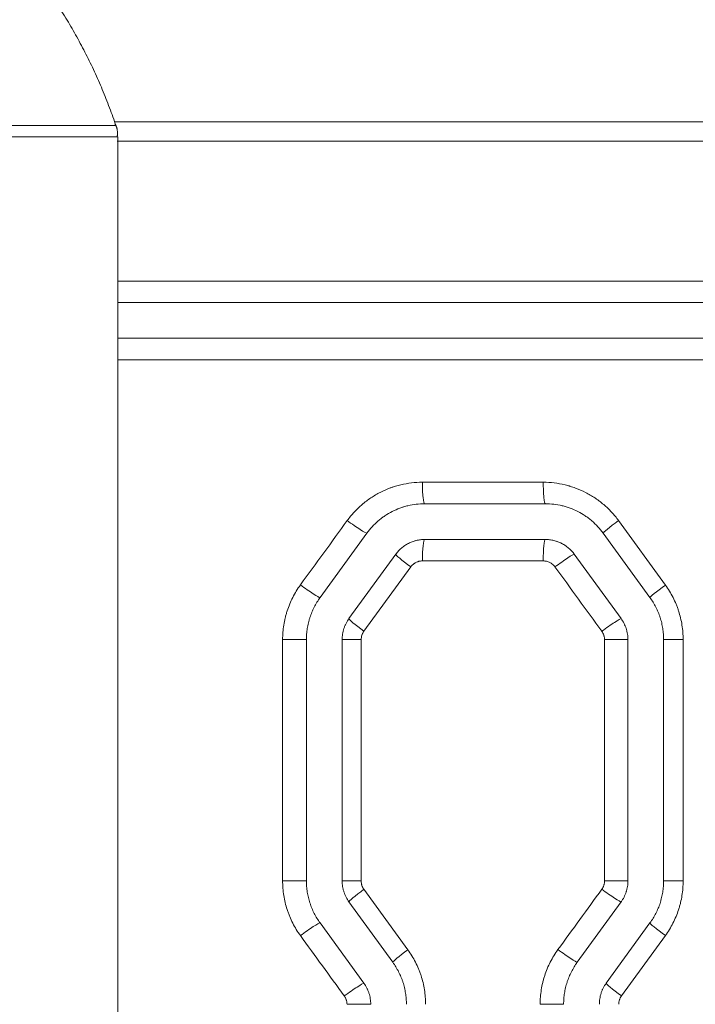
# Model space of a CAD drawing. Header units: millimetres. Extents: x 0 to 594, y 0 to 420.
# Tile 221 of 420: x 259.78 to 264.51, y 317.42 to 324.3. Entities that reach past the tile are written whole.
import ezdxf

# ---------------------------------------------------------------- set-up
doc = ezdxf.new("R2010")
doc.units = ezdxf.units.MM
doc.layers.add('1', color=7, linetype='Continuous', true_color=0xffffff)
doc.styles.add('Arial Unicode MS', font='txt')
doc.dimstyles.get("Standard").update_dxf_attribs({"dimtxt": 0.18, "dimasz": 0.18, "dimexe": 0.18, "dimexo": 0.0625, "dimgap": 0.09, "dimtad": 0, "dimtih": 1, "dimtoh": 1, "dimdec": 4, "dimzin": 0, "dimdsep": 46, "dimtxsty": 'Standard', "dimcen": 0.09, "dimadec": 0, "dimazin": 0, "dimtfac": 1, "dimtdec": 4, "dimtofl": 0, "dimtmove": 0, "dimatfit": 3, "dimfxl": 0, "dimtolj": 1, "dimtzin": 0, "dimarcsym": 0})

# ---------------------------------------------------------------- blocks, each defined once
blk = doc.blocks.new('_U0')
at = {"layer": '1', "color": 18, "lineweight": 13}
for p, q in [((147.6569, 304.1723), (147.6569, 390.192)), ((305.8469, 301.3923), (305.8469, 390.192)), ((147.6569, 388.192), (198.8518, 388.192)), ((305.8469, 388.192), (254.6521, 388.192))]:
    blk.add_line(p, q, dxfattribs=at)
at = {"layer": '1', "color": 18}
for points in [[(147.6569, 388.192), (151.1569, 389.1299), (151.1569, 387.2542)], [(305.8469, 388.192), (302.3469, 387.2542), (302.3469, 389.1299)]]:
    blk.add_solid(points, dxfattribs=at)
at = {"layer": '1', "color": 18, "linetype": 'Continuous', "lineweight": 13, "char_height": 3.5, "attachment_point": 7, "line_spacing_factor": 1.047437, "style": 'Arial Unicode MS'}
for s, insert in [('\\fArial Unicode MS|b0|i0;\\W1.0000;3.16', (200.5373, 385.5562)), ('\\fArial Unicode MS|b0|i0;\\W1.0000;LIFT POINT SPAN', (213.2036, 385.5562))]:
    blk.add_mtext(s, dxfattribs=dict(at, insert=insert))
blk = doc.blocks.new('_U8')
at = {"layer": '1', "color": 18, "lineweight": 13}
for p, q in [((305.8469, 341.6323), (287.0636, 341.6323)), ((289.0636, 341.6323), (289.0636, 254.0957)), ((305.8469, 301.3923), (287.0636, 301.3923)), ((289.0636, 254.0957), (284.0636, 254.0957))]:
    blk.add_line(p, q, dxfattribs=at)
at = {"layer": '1', "color": 18}
for points in [[(289.0636, 341.6323), (290.0014, 338.1323), (288.1258, 338.1323)], [(289.0636, 301.3923), (288.1258, 304.8923), (290.0014, 304.8923)]]:
    blk.add_solid(points, dxfattribs=at)
at = {"layer": '1', "color": 18, "linetype": 'Continuous', "lineweight": 13, "char_height": 3.5, "attachment_point": 7, "line_spacing_factor": 1.047437, "style": 'Arial Unicode MS'}
for s, insert in [('\\fArial Unicode MS|b0|i0;\\W1.0000;0.8', (259.842, 251.4599)), ('\\fArial Unicode MS|b0|i0;\\W1.0000;CTRS', (269.7891, 251.4599)), ('\\fArial Unicode MS|b0|i0;\\W1.0000;AFT LIFT POINTS', (259.842, 244.3979))]:
    blk.add_mtext(s, dxfattribs=dict(at, insert=insert))

msp = doc.modelspace()

# ---------------------------------------------------------------- linework, layer by layer
at = {"layer": '1', "color": 155, "linetype": 'Continuous', "lineweight": 13}
for p, q in [((260.4577, 323.5628), (260.4576, 323.5628)), ((260.4707, 304.5772), (260.4707, 323.4831)), ((260.4709, 322.4733), (273.8408, 322.4733)), ((273.8415, 322.3233), (260.4708, 322.3233)), ((260.4708, 322.0733), (273.8415, 322.0733)), ((273.8408, 321.9233), (260.4709, 321.9233)), ((262.6028, 321.0664), (263.4492, 321.0664)), ((262.6189, 320.9164), (263.4641, 320.9164)), ((263.9758, 320.7985), (264.3036, 320.3479)), ((261.887, 320.2597), (262.2144, 320.7103)), ((263.4641, 320.6664), (262.6189, 320.6664)), ((264.196, 320.2597), (263.8686, 320.7103)), ((262.0893, 320.1128), (262.4166, 320.5634)), ((263.4492, 320.5164), (262.6028, 320.5164)), ((263.9938, 320.1128), (263.6664, 320.5634)), ((262.5218, 320.4752), (262.194, 320.0246)), ((261.6251, 319.9658), (261.7915, 319.9658)), ((261.6251, 318.2783), (261.6251, 319.9658)), ((261.7915, 318.2783), (261.7915, 319.9658)), ((262.0415, 318.2783), (262.0415, 319.9658)), ((262.1749, 319.9658), (262.0415, 319.9658)), ((262.1749, 319.9658), (262.1749, 318.2783)), ((263.8779, 319.9658), (264.0415, 319.9658)), ((263.8779, 318.2783), (263.8779, 319.9658)), ((264.0415, 318.2783), (264.0415, 319.9658)), ((264.2915, 318.2783), (264.2915, 319.9658)), ((264.4279, 319.9658), (264.2915, 319.9658)), ((264.4279, 319.9658), (264.4279, 318.2783)), ((261.6251, 318.2783), (261.7915, 318.2783)), ((262.1749, 318.2783), (262.0415, 318.2783)), ((263.8779, 318.2783), (264.0415, 318.2783)), ((264.4279, 318.2783), (264.2915, 318.2783)), ((262.194, 318.2195), (262.5012, 317.7973)), ((262.396, 317.7091), (262.0893, 318.1313)), ((263.687, 317.7091), (263.9938, 318.1313)), ((262.1938, 317.5622), (261.887, 317.9844)), ((263.8893, 317.5622), (264.196, 317.9844)), ((264.3036, 317.8962), (263.9964, 317.474)), ((262.0757, 317.4152), (262.2415, 317.4152)), ((263.4273, 317.4152), (263.5915, 317.4152))]:
    msp.add_line(p, q, dxfattribs=at)
for centre, major_axis, ratio, start_param, end_param in [((262.6189, 321.0664), (0, 0.15), 0.107178, 1.570796, 3.141593), ((263.4641, 321.0664), (0, 0.15), 0.09945, 1.570796, 3.141593), ((262.0941, 320.7988), (-0.1214, 0.0882), 0.066085, 1.480077, 3.05132), ((263.99, 320.7985), (0.1214, 0.0882), 0.055793, 1.647439, 3.141593), ((262.6189, 320.5164), (0, -0.15), 0.107178, 3.141593, 4.712389), ((263.4641, 320.5164), (0, -0.15), 0.09945, 3.141593, 4.712389), ((262.538, 320.4752), (0.1214, -0.0882), 0.063676, 3.141593, 4.62497), ((263.5458, 320.4749), (-0.1214, -0.0882), 0.058198, 3.221086, 4.79233), ((261.7667, 320.3483), (-0.1214, 0.0882), 0.067866, 1.477645, 3.048888), ((264.3174, 320.3479), (0.1214, 0.0882), 0.054019, 1.64501, 3.141593), ((262.2106, 320.0246), (0.1214, -0.0882), 0.065456, 3.141593, 4.622539), ((263.8732, 320.0243), (-0.1214, -0.0882), 0.056423, 3.218657, 4.789901), ((262.2106, 318.2195), (0.1214, 0.0882), 0.065456, 1.660646, 3.141593), ((263.8732, 318.2198), (-0.1214, 0.0882), 0.056423, 1.493284, 3.064528), ((261.7667, 317.8958), (-0.1214, -0.0882), 0.067866, 3.234297, 4.80554), ((264.3174, 317.8962), (0.1214, -0.0882), 0.054019, 3.141593, 4.638175), ((262.5174, 317.7973), (0.1214, 0.0882), 0.063788, 1.658368, 3.141593), ((263.5664, 317.7976), (-0.1214, 0.0882), 0.058086, 1.491008, 3.062252), ((262.0734, 317.4736), (-0.1214, -0.0882), 0.066197, 3.232018, 4.803262), ((264.0106, 317.474), (0.1214, -0.0882), 0.055681, 3.141593, 4.6359)]:
    msp.add_ellipse(centre, major_axis=major_axis, ratio=ratio, start_param=start_param, end_param=end_param, dxfattribs=at)
for points, degree in [([(260.4597, 323.5566), (260.2843, 324.0787), (259.9668, 324.5287)], 2), ([(260.4678, 323.4866), (260.4747, 323.5354), (260.4519, 323.5747)], 2), ([(261.7495, 320.3483), (261.8587, 320.4984), (261.968, 320.6486), (262.0773, 320.7988)], 3), ([(263.8588, 320.0243), (263.7495, 320.1745), (263.6403, 320.3247), (263.531, 320.4749)], 3), ([(263.5517, 317.7976), (263.654, 317.9383), (263.7564, 318.079), (263.8588, 318.2198)], 3), ([(262.0566, 317.4736), (261.9542, 317.6144), (261.8519, 317.7551), (261.7495, 317.8958)], 3)]:
    msp.add_open_spline(points, degree=degree, dxfattribs=at)
for points, knots in [([(259.7152, 323.5628), (259.7638, 323.5628), (259.8562, 323.5628), (259.9806, 323.5627), (260.0541, 323.5628), (260.1056, 323.5628), (260.1222, 323.5628), (260.1462, 323.5628), (260.154, 323.5628), (260.1694, 323.5628), (260.177, 323.5628), (260.214, 323.5628), (260.2684, 323.5628), (260.3356, 323.5627), (260.3707, 323.5628), (260.3935, 323.5628), (260.4005, 323.5628), (260.4101, 323.5628), (260.4131, 323.5628), (260.4189, 323.5628), (260.4217, 323.5628), (260.4346, 323.5628), (260.4505, 323.5628), (260.4573, 323.5628), (260.4577, 323.5628), (260.4577, 323.5628)], [0, 0, 0, 0, 0.098495, 0.19699, 0.295486, 0.295486, 0.344733, 0.344733, 0.369357, 0.369357, 0.393981, 0.393981, 0.492476, 0.590971, 0.689466, 0.689466, 0.738714, 0.738714, 0.763338, 0.763338, 0.787962, 0.787962, 0.886457, 0.984952, 1, 1, 1, 1]), ([(260.4539, 323.5868), (262.409, 323.5868), (264.3721, 323.5868), (268.8367, 323.5868), (271.3404, 323.5869), (273.8415, 323.5869)], [0, 0, 0, 0, 0.440579, 0.440579, 1, 1, 1, 1]), ([(259.7279, 323.4831), (259.7765, 323.4831), (259.869, 323.4831), (259.9934, 323.4831), (260.0669, 323.4831), (260.1185, 323.4831), (260.1434, 323.4831), (260.1669, 323.4831), (260.1823, 323.4831), (260.1899, 323.4831), (260.2269, 323.4831), (260.2813, 323.4831), (260.3485, 323.4831), (260.3837, 323.4831), (260.4065, 323.4831), (260.417, 323.4831), (260.4261, 323.4831), (260.4319, 323.4831), (260.4347, 323.4831), (260.4477, 323.4831), (260.4636, 323.4831), (260.4703, 323.4831), (260.4707, 323.4831), (260.4707, 323.4831)], [0, 0, 0, 0, 0.09851, 0.19702, 0.29553, 0.29553, 0.344785, 0.369413, 0.369413, 0.39404, 0.39404, 0.49255, 0.591061, 0.689571, 0.689571, 0.738826, 0.763453, 0.763453, 0.788081, 0.788081, 0.886591, 0.985101, 1, 1, 1, 1]), ([(273.8413, 323.4515), (272.5894, 323.4515), (271.3376, 323.4515), (268.8357, 323.4515), (267.5856, 323.4515), (265.0885, 323.4515), (263.8415, 323.4515), (261.8863, 323.4515), (261.1765, 323.4515), (260.4677, 323.4515)], [0, 0, 0, 0, 0.280048, 0.280048, 0.560097, 0.560097, 0.840145, 0.840145, 1, 1, 1, 1]), ([(262.0773, 320.7988), (262.0924, 320.8197), (262.1087, 320.8395), (262.1434, 320.877), (262.1619, 320.8946), (262.1838, 320.9134), (262.1863, 320.9154), (262.1913, 320.9195), (262.1938, 320.9216), (262.2013, 320.9276), (262.2064, 320.9315), (262.2217, 320.9431), (262.2321, 320.9505), (262.2639, 320.9716), (262.2858, 320.9844), (262.331, 321.0074), (262.3543, 321.0176), (262.3814, 321.0276), (262.3844, 321.0286), (262.3905, 321.0308), (262.3996, 321.0339), (262.4087, 321.0368), (262.4271, 321.0423), (262.4394, 321.0457), (262.4764, 321.0545), (262.5013, 321.059), (262.5517, 321.0649), (262.5771, 321.0664), (262.6028, 321.0664)], [0, 0, 0, 0, 0.125, 0.125, 0.25, 0.25, 0.265625, 0.265625, 0.28125, 0.28125, 0.3125, 0.3125, 0.375, 0.375, 0.5, 0.5, 0.625, 0.625, 0.640625, 0.640625, 0.65625, 0.6875, 0.6875, 0.75, 0.75, 0.875, 0.875, 1, 1, 1, 1]), ([(263.4492, 321.0664), (263.475, 321.0664), (263.5005, 321.0649), (263.5512, 321.0589), (263.5763, 321.0544), (263.6075, 321.047), (263.6137, 321.0454), (263.623, 321.0428), (263.6261, 321.042), (263.6323, 321.0402), (263.6354, 321.0393), (263.6507, 321.0346), (263.6628, 321.0306), (263.6987, 321.0173), (263.7219, 321.0072), (263.7672, 320.9841), (263.7893, 320.9713), (263.8133, 320.9552), (263.816, 320.9534), (263.8213, 320.9497), (263.824, 320.9479), (263.8318, 320.9423), (263.837, 320.9385), (263.8523, 320.9269), (263.8623, 320.9189), (263.8914, 320.8941), (263.9097, 320.8765), (263.9443, 320.8391), (263.9606, 320.8194), (263.9758, 320.7985)], [0, 0, 0, 0, 0.125, 0.125, 0.25, 0.25, 0.28125, 0.28125, 0.296875, 0.296875, 0.3125, 0.3125, 0.375, 0.375, 0.5, 0.5, 0.625, 0.625, 0.640625, 0.640625, 0.65625, 0.65625, 0.6875, 0.6875, 0.75, 0.75, 0.875, 0.875, 1, 1, 1, 1]), ([(262.2144, 320.7103), (262.2261, 320.7264), (262.2386, 320.7416), (262.2652, 320.7704), (262.2793, 320.784), (262.3018, 320.8031), (262.3094, 320.8093), (262.3193, 320.8167), (262.3213, 320.8182), (262.3253, 320.8211), (262.3313, 320.8255), (262.3374, 320.8297), (262.3578, 320.8433), (262.3916, 320.863), (262.4274, 320.8787), (262.4504, 320.8872), (262.4574, 320.8897), (262.4644, 320.892), (262.4691, 320.8935), (262.4715, 320.8942), (262.4833, 320.8978), (262.4928, 320.9004), (262.5214, 320.9072), (262.5407, 320.9107), (262.5795, 320.9153), (262.5991, 320.9164), (262.6189, 320.9164)], [0, 0, 0, 0, 0.125, 0.125, 0.25, 0.25, 0.3125, 0.3125, 0.328125, 0.328125, 0.34375, 0.375, 0.375, 0.5, 0.625, 0.625, 0.65625, 0.671875, 0.671875, 0.6875, 0.6875, 0.75, 0.75, 0.875, 0.875, 1, 1, 1, 1]), ([(263.8686, 320.7103), (263.857, 320.7264), (263.8445, 320.7416), (263.8178, 320.7704), (263.8037, 320.7839), (263.7814, 320.803), (263.7699, 320.8122), (263.758, 320.821), (263.7499, 320.8267), (263.7458, 320.8295), (263.7253, 320.8433), (263.7084, 320.8532), (263.6735, 320.8709), (263.6557, 320.8787), (263.6281, 320.8889), (263.6188, 320.892), (263.6047, 320.8963), (263.6, 320.8976), (263.5904, 320.9002), (263.5856, 320.9015), (263.5617, 320.9072), (263.5424, 320.9106), (263.5035, 320.9153), (263.4839, 320.9164), (263.4641, 320.9164)], [0, 0, 0, 0, 0.125, 0.125, 0.25, 0.25, 0.3125, 0.34375, 0.34375, 0.375, 0.375, 0.5, 0.5, 0.625, 0.625, 0.6875, 0.6875, 0.71875, 0.71875, 0.75, 0.75, 0.875, 0.875, 1, 1, 1, 1]), ([(262.4166, 320.5634), (262.4225, 320.5714), (262.4287, 320.579), (262.442, 320.5933), (262.449, 320.6001), (262.4602, 320.6096), (262.4659, 320.6142), (262.4719, 320.6186), (262.4759, 320.6215), (262.4779, 320.6229), (262.4882, 320.6298), (262.4966, 320.6347), (262.514, 320.6436), (262.523, 320.6475), (262.5368, 320.6526), (262.5414, 320.6542), (262.5485, 320.6563), (262.5509, 320.657), (262.5556, 320.6583), (262.558, 320.6589), (262.57, 320.6618), (262.5797, 320.6635), (262.5992, 320.6658), (262.609, 320.6664), (262.6189, 320.6664)], [0, 0, 0, 0, 0.125, 0.125, 0.25, 0.25, 0.3125, 0.34375, 0.34375, 0.375, 0.375, 0.5, 0.5, 0.625, 0.625, 0.6875, 0.6875, 0.71875, 0.71875, 0.75, 0.75, 0.875, 0.875, 1, 1, 1, 1]), ([(263.6664, 320.5634), (263.6606, 320.5714), (263.6481, 320.5865), (263.634, 320.6001), (263.6228, 320.6097), (263.619, 320.6128), (263.6131, 320.6172), (263.6111, 320.6187), (263.607, 320.6216), (263.605, 320.623), (263.5948, 320.6298), (263.5779, 320.6397), (263.56, 320.6475), (263.5484, 320.6518), (263.5461, 320.6526), (263.5414, 320.6542), (263.5391, 320.6549), (263.532, 320.6571), (263.5272, 320.6584), (263.5129, 320.6618), (263.5033, 320.6635), (263.4838, 320.6658), (263.474, 320.6664), (263.4641, 320.6664)], [0, 0, 0, 0, 0.125, 0.25, 0.25, 0.3125, 0.3125, 0.34375, 0.34375, 0.375, 0.375, 0.5, 0.625, 0.625, 0.65625, 0.65625, 0.6875, 0.6875, 0.75, 0.75, 0.875, 0.875, 1, 1, 1, 1]), ([(262.6028, 320.5164), (262.5989, 320.5164), (262.591, 320.516), (262.5833, 320.5146), (262.5775, 320.5132), (262.5756, 320.5127), (262.5718, 320.5115), (262.57, 320.5109), (262.5645, 320.5089), (262.5609, 320.5073), (262.5539, 320.5038), (262.5505, 320.5018), (262.5464, 320.499), (262.5456, 320.4985), (262.544, 320.4973), (262.5416, 320.4956), (262.5393, 320.4937), (262.5348, 320.4899), (262.532, 320.4872), (262.5267, 320.4815), (262.5241, 320.4784), (262.5218, 320.4752)], [0, 0, 0, 0, 0.125, 0.25, 0.25, 0.3125, 0.3125, 0.375, 0.375, 0.5, 0.5, 0.625, 0.625, 0.65625, 0.65625, 0.6875, 0.75, 0.75, 0.875, 0.875, 1, 1, 1, 1]), ([(263.531, 320.4749), (263.5287, 320.4782), (263.5236, 320.4843), (263.5178, 320.4898), (263.514, 320.493), (263.5133, 320.4937), (263.5117, 320.4949), (263.5093, 320.4968), (263.5069, 320.4985), (263.502, 320.5018), (263.4951, 320.5057), (263.4879, 320.5089), (263.4803, 320.5116), (263.4765, 320.5128), (263.4689, 320.5146), (263.465, 320.5153), (263.4572, 320.5162), (263.4532, 320.5164), (263.4492, 320.5164)], [0, 0, 0, 0, 0.125, 0.25, 0.25, 0.28125, 0.28125, 0.3125, 0.375, 0.375, 0.5, 0.625, 0.625, 0.75, 0.75, 0.875, 0.875, 1, 1, 1, 1]), ([(261.6251, 319.9658), (261.6251, 319.983), (261.6258, 320.0001), (261.6285, 320.0341), (261.6325, 320.0679), (261.6391, 320.1012), (261.6451, 320.1261), (261.6483, 320.1385), (261.652, 320.1508), (261.6545, 320.159), (261.6558, 320.1631), (261.6624, 320.1835), (261.6683, 320.1995), (261.6813, 320.2309), (261.6956, 320.2617), (261.7121, 320.2912), (261.7299, 320.3202), (261.7394, 320.3344), (261.7495, 320.3483)], [0, 0, 0, 0, 0.125, 0.125, 0.25, 0.375, 0.375, 0.4375, 0.46875, 0.46875, 0.5, 0.5, 0.625, 0.625, 0.75, 0.875, 0.875, 1, 1, 1, 1]), ([(264.3036, 320.3479), (264.3137, 320.334), (264.3232, 320.3198), (264.341, 320.2908), (264.3576, 320.2612), (264.3718, 320.2303), (264.3816, 320.2067), (264.3848, 320.1988), (264.3892, 320.1867), (264.3907, 320.1827), (264.3935, 320.1746), (264.3948, 320.1705), (264.4014, 320.1502), (264.4061, 320.1338), (264.414, 320.1008), (264.4206, 320.0676), (264.4246, 320.0339), (264.4273, 320.0001), (264.4279, 319.983), (264.4279, 319.9658)], [0, 0, 0, 0, 0.125, 0.125, 0.25, 0.375, 0.375, 0.4375, 0.4375, 0.46875, 0.46875, 0.5, 0.5, 0.625, 0.625, 0.75, 0.875, 0.875, 1, 1, 1, 1]), ([(261.7915, 319.9658), (261.7915, 319.979), (261.792, 319.9922), (261.7941, 320.0183), (261.7972, 320.0442), (261.8023, 320.0699), (261.8069, 320.089), (261.8094, 320.0985), (261.8121, 320.108), (261.8141, 320.1143), (261.8151, 320.1175), (261.8202, 320.1331), (261.8247, 320.1454), (261.8347, 320.1696), (261.8456, 320.1932), (261.8584, 320.2159), (261.872, 320.2382), (261.8793, 320.2491), (261.887, 320.2597)], [0, 0, 0, 0, 0.125, 0.125, 0.25, 0.375, 0.375, 0.4375, 0.46875, 0.46875, 0.5, 0.5, 0.625, 0.625, 0.75, 0.875, 0.875, 1, 1, 1, 1]), ([(264.2915, 319.9658), (264.2915, 319.979), (264.291, 319.9922), (264.2889, 320.0182), (264.2859, 320.0441), (264.2808, 320.0697), (264.2747, 320.0951), (264.2712, 320.1077), (264.2661, 320.1233), (264.265, 320.1264), (264.2629, 320.1327), (264.2618, 320.1358), (264.2583, 320.145), (264.2559, 320.1512), (264.2484, 320.1693), (264.2375, 320.1931), (264.2183, 320.2272), (264.2038, 320.2491), (264.196, 320.2597)], [0, 0, 0, 0, 0.125, 0.125, 0.25, 0.375, 0.375, 0.5, 0.5, 0.53125, 0.53125, 0.5625, 0.5625, 0.625, 0.625, 0.75, 0.875, 1, 1, 1, 1]), ([(262.0415, 319.9658), (262.0415, 319.979), (262.0426, 319.992), (262.0466, 320.0178), (262.0497, 320.0304), (262.0547, 320.0461), (262.0558, 320.0492), (262.0581, 320.0554), (262.0593, 320.0584), (262.063, 320.0675), (262.0658, 320.0735), (262.0747, 320.0909), (262.0815, 320.1021), (262.0893, 320.1128)], [0, 0, 0, 0, 0.25, 0.25, 0.5, 0.5, 0.5625, 0.5625, 0.625, 0.625, 0.75, 0.75, 1, 1, 1, 1]), ([(264.0415, 319.9658), (264.0415, 319.979), (264.0405, 319.992), (264.0374, 320.0113), (264.0362, 320.0177), (264.0339, 320.0273), (264.033, 320.0305), (264.0312, 320.0368), (264.0303, 320.04), (264.0252, 320.0556), (264.0202, 320.0677), (264.0084, 320.0909), (264.0015, 320.1021), (263.9938, 320.1128)], [0, 0, 0, 0, 0.25, 0.25, 0.375, 0.375, 0.4375, 0.4375, 0.5, 0.5, 0.75, 0.75, 1, 1, 1, 1]), ([(262.194, 320.0246), (262.1909, 320.0203), (262.1881, 320.0159), (262.1846, 320.0089), (262.1829, 320.0053), (262.1815, 320.0017), (262.1806, 319.9992), (262.1802, 319.9979), (262.1781, 319.9917), (262.1769, 319.9866), (262.1753, 319.9763), (262.1749, 319.9711), (262.1749, 319.9658)], [0, 0, 0, 0, 0.25, 0.25, 0.375, 0.4375, 0.4375, 0.5, 0.5, 0.75, 0.75, 1, 1, 1, 1]), ([(263.8779, 319.9658), (263.8779, 319.9711), (263.8774, 319.9763), (263.8762, 319.984), (263.8757, 319.9866), (263.8748, 319.9904), (263.8744, 319.9917), (263.8737, 319.9942), (263.8733, 319.9954), (263.8713, 320.0016), (263.8693, 320.0064), (263.8658, 320.0133), (263.8639, 320.0167), (263.8618, 320.02), (263.8603, 320.0222), (263.8596, 320.0233), (263.8588, 320.0243)], [0, 0, 0, 0, 0.25, 0.25, 0.375, 0.375, 0.4375, 0.4375, 0.5, 0.5, 0.75, 0.75, 0.875, 0.9375, 0.9375, 1, 1, 1, 1]), ([(261.7495, 317.8958), (261.7394, 317.9097), (261.7299, 317.9239), (261.7121, 317.9529), (261.6955, 317.9826), (261.6812, 318.0135), (261.6714, 318.0371), (261.6683, 318.0451), (261.6638, 318.0572), (261.6624, 318.0612), (261.6596, 318.0693), (261.6582, 318.0734), (261.6516, 318.0937), (261.647, 318.1101), (261.6391, 318.1431), (261.6325, 318.1763), (261.6285, 318.21), (261.6265, 318.2355), (261.6257, 318.2483), (261.6253, 318.2611), (261.6251, 318.2697), (261.6251, 318.274), (261.6251, 318.2783)], [0, 0, 0, 0, 0.125, 0.125, 0.25, 0.375, 0.375, 0.4375, 0.4375, 0.46875, 0.46875, 0.5, 0.5, 0.625, 0.625, 0.75, 0.875, 0.875, 0.9375, 0.96875, 0.96875, 1, 1, 1, 1]), ([(261.887, 317.9844), (261.8793, 317.9951), (261.872, 318.006), (261.8583, 318.0283), (261.8456, 318.051), (261.8346, 318.0748), (261.8271, 318.0929), (261.8235, 318.1021), (261.8202, 318.1114), (261.818, 318.1176), (261.817, 318.1207), (261.8119, 318.1364), (261.8083, 318.149), (261.8022, 318.1745), (261.7972, 318.2), (261.7941, 318.2259), (261.792, 318.252), (261.7915, 318.2651), (261.7915, 318.2783)], [0, 0, 0, 0, 0.125, 0.125, 0.25, 0.375, 0.375, 0.4375, 0.46875, 0.46875, 0.5, 0.5, 0.625, 0.625, 0.75, 0.875, 0.875, 1, 1, 1, 1]), ([(262.0893, 318.1313), (262.0815, 318.142), (262.0747, 318.1532), (262.0629, 318.1763), (262.0579, 318.1884), (262.0528, 318.204), (262.0518, 318.2072), (262.05, 318.2135), (262.0492, 318.2167), (262.0469, 318.2263), (262.0456, 318.2327), (262.0426, 318.252), (262.0415, 318.2651), (262.0415, 318.2783)], [0, 0, 0, 0, 0.25, 0.25, 0.5, 0.5, 0.5625, 0.5625, 0.625, 0.625, 0.75, 0.75, 1, 1, 1, 1]), ([(262.1749, 318.2783), (262.1749, 318.273), (262.1753, 318.2678), (262.1765, 318.26), (262.1773, 318.2562), (262.1783, 318.2524), (262.179, 318.2498), (262.1794, 318.2486), (262.1814, 318.2423), (262.1854, 318.2327), (262.1909, 318.2238), (262.194, 318.2195)], [0, 0, 0, 0, 0.25, 0.25, 0.375, 0.4375, 0.4375, 0.5, 0.5, 0.75, 1, 1, 1, 1]), ([(263.8588, 318.2198), (263.8619, 318.224), (263.8673, 318.2329), (263.8713, 318.2425), (263.8734, 318.2487), (263.8737, 318.25), (263.8745, 318.2525), (263.8748, 318.2537), (263.8757, 318.2576), (263.8762, 318.2601), (263.8774, 318.2678), (263.8779, 318.273), (263.8779, 318.2783)], [0, 0, 0, 0, 0.25, 0.5, 0.5, 0.5625, 0.5625, 0.625, 0.625, 0.75, 0.75, 1, 1, 1, 1]), ([(263.9938, 318.1313), (263.9957, 318.134), (263.9976, 318.1367), (264.0012, 318.1422), (264.003, 318.1449), (264.0081, 318.1533), (264.0113, 318.1589), (264.0202, 318.1763), (264.0252, 318.1884), (264.0297, 318.2024), (264.0302, 318.204), (264.0312, 318.2071), (264.0317, 318.2087), (264.033, 318.2135), (264.0338, 318.2167), (264.0361, 318.2262), (264.0374, 318.2327), (264.0405, 318.252), (264.0415, 318.2651), (264.0415, 318.2783)], [0, 0, 0, 0, 0.0625, 0.0625, 0.125, 0.125, 0.25, 0.25, 0.5, 0.5, 0.53125, 0.53125, 0.5625, 0.5625, 0.625, 0.625, 0.75, 0.75, 1, 1, 1, 1]), ([(264.196, 317.9844), (264.2038, 317.9951), (264.211, 318.0059), (264.2247, 318.0282), (264.2374, 318.0509), (264.2483, 318.0746), (264.2583, 318.0986), (264.2629, 318.1109), (264.268, 318.1266), (264.2689, 318.1297), (264.2709, 318.136), (264.2718, 318.1392), (264.2745, 318.1487), (264.2761, 318.155), (264.2807, 318.1742), (264.2858, 318.1998), (264.2889, 318.2258), (264.291, 318.2519), (264.2915, 318.2651), (264.2915, 318.2783)], [0, 0, 0, 0, 0.125, 0.125, 0.25, 0.375, 0.375, 0.5, 0.5, 0.53125, 0.53125, 0.5625, 0.5625, 0.625, 0.625, 0.75, 0.875, 0.875, 1, 1, 1, 1]), ([(264.4279, 318.2783), (264.4279, 318.2611), (264.4273, 318.244), (264.4246, 318.2101), (264.4206, 318.1763), (264.4139, 318.143), (264.4079, 318.1181), (264.4058, 318.1098), (264.4023, 318.0975), (264.4011, 318.0934), (264.3986, 318.0852), (264.3973, 318.0811), (264.3906, 318.0607), (264.3847, 318.0448), (264.3717, 318.0135), (264.3575, 317.9827), (264.3409, 317.9532), (264.3232, 317.9243), (264.3137, 317.9101), (264.3036, 317.8962)], [0, 0, 0, 0, 0.125, 0.125, 0.25, 0.375, 0.375, 0.4375, 0.4375, 0.46875, 0.46875, 0.5, 0.5, 0.625, 0.625, 0.75, 0.875, 0.875, 1, 1, 1, 1]), ([(262.5012, 317.7973), (262.5112, 317.7834), (262.5207, 317.7692), (262.5385, 317.7402), (262.5551, 317.7106), (262.5694, 317.6798), (262.5792, 317.6562), (262.5823, 317.6482), (262.5867, 317.6362), (262.5882, 317.6321), (262.591, 317.624), (262.5924, 317.62), (262.599, 317.5996), (262.6036, 317.5832), (262.6115, 317.5502), (262.6181, 317.517), (262.6221, 317.4834), (262.6248, 317.4495), (262.6255, 317.4324), (262.6255, 317.4152)], [0, 0, 0, 0, 0.125, 0.125, 0.25, 0.375, 0.375, 0.4375, 0.4375, 0.46875, 0.46875, 0.5, 0.5, 0.625, 0.625, 0.75, 0.875, 0.875, 1, 1, 1, 1]), ([(263.4273, 317.4152), (263.4273, 317.4324), (263.428, 317.4495), (263.4307, 317.4834), (263.4347, 317.5172), (263.4413, 317.5506), (263.4473, 317.5754), (263.4505, 317.5878), (263.4542, 317.6002), (263.4567, 317.6084), (263.458, 317.6125), (263.4646, 317.6328), (263.4705, 317.6488), (263.4835, 317.6802), (263.4977, 317.711), (263.5143, 317.7405), (263.5321, 317.7695), (263.5416, 317.7837), (263.5517, 317.7976)], [0, 0, 0, 0, 0.125, 0.125, 0.25, 0.375, 0.375, 0.4375, 0.46875, 0.46875, 0.5, 0.5, 0.625, 0.625, 0.75, 0.875, 0.875, 1, 1, 1, 1]), ([(262.4915, 317.4152), (262.4915, 317.4284), (262.491, 317.4416), (262.4889, 317.4676), (262.4859, 317.4936), (262.4808, 317.5191), (262.4747, 317.5445), (262.4711, 317.5571), (262.4661, 317.5727), (262.465, 317.5759), (262.4629, 317.5821), (262.4617, 317.5852), (262.4583, 317.5945), (262.4559, 317.6006), (262.4484, 317.6188), (262.4375, 317.6425), (262.4183, 317.6766), (262.4038, 317.6985), (262.396, 317.7091)], [0, 0, 0, 0, 0.125, 0.125, 0.25, 0.375, 0.375, 0.5, 0.5, 0.53125, 0.53125, 0.5625, 0.5625, 0.625, 0.625, 0.75, 0.875, 1, 1, 1, 1]), ([(263.5915, 317.4152), (263.5915, 317.4284), (263.592, 317.4415), (263.5941, 317.4676), (263.5972, 317.4934), (263.6022, 317.519), (263.6083, 317.5444), (263.6119, 317.5571), (263.617, 317.5727), (263.618, 317.5759), (263.6202, 317.5821), (263.6235, 317.5914), (263.6271, 317.6006), (263.6346, 317.6187), (263.6456, 317.6424), (263.6583, 317.6652), (263.672, 317.6875), (263.6793, 317.6984), (263.687, 317.7091)], [0, 0, 0, 0, 0.125, 0.125, 0.25, 0.375, 0.375, 0.5, 0.5, 0.53125, 0.53125, 0.5625, 0.625, 0.625, 0.75, 0.875, 0.875, 1, 1, 1, 1]), ([(262.2415, 317.4152), (262.2415, 317.4284), (262.2405, 317.4415), (262.2364, 317.4673), (262.2333, 317.48), (262.2283, 317.4956), (262.2272, 317.4988), (262.2249, 317.5049), (262.2237, 317.508), (262.2199, 317.5171), (262.2172, 317.523), (262.2083, 317.5404), (262.2015, 317.5516), (262.1938, 317.5622)], [0, 0, 0, 0, 0.25, 0.25, 0.5, 0.5, 0.5625, 0.5625, 0.625, 0.625, 0.75, 0.75, 1, 1, 1, 1]), ([(263.8415, 317.4152), (263.8415, 317.4284), (263.8426, 317.4414), (263.8466, 317.4672), (263.8497, 317.4798), (263.8547, 317.4955), (263.8558, 317.4986), (263.8581, 317.5048), (263.8593, 317.5078), (263.863, 317.5169), (263.8658, 317.5229), (263.8747, 317.5403), (263.8815, 317.5515), (263.8893, 317.5622)], [0, 0, 0, 0, 0.25, 0.25, 0.5, 0.5, 0.5625, 0.5625, 0.625, 0.625, 0.75, 0.75, 1, 1, 1, 1]), ([(262.0757, 317.4152), (262.0757, 317.4205), (262.0752, 317.4257), (262.074, 317.4334), (262.0735, 317.436), (262.0726, 317.4398), (262.0722, 317.4411), (262.0715, 317.4436), (262.0711, 317.4448), (262.0691, 317.451), (262.0671, 317.4558), (262.0636, 317.4627), (262.0617, 317.466), (262.0596, 317.4693), (262.0581, 317.4715), (262.0574, 317.4726), (262.0566, 317.4736)], [0, 0, 0, 0, 0.25, 0.25, 0.375, 0.375, 0.4375, 0.4375, 0.5, 0.5, 0.75, 0.75, 0.875, 0.9375, 0.9375, 1, 1, 1, 1]), ([(263.9964, 317.474), (263.9933, 317.4697), (263.9906, 317.4653), (263.987, 317.4583), (263.9854, 317.4547), (263.984, 317.4511), (263.9831, 317.4486), (263.9826, 317.4473), (263.9806, 317.4411), (263.9794, 317.436), (263.9777, 317.4257), (263.9773, 317.4205), (263.9773, 317.4152)], [0, 0, 0, 0, 0.25, 0.25, 0.375, 0.4375, 0.4375, 0.5, 0.5, 0.75, 0.75, 1, 1, 1, 1])]:
    msp.add_open_spline(points, degree=3, knots=knots, dxfattribs=at)

# ---------------------------------------------------------------- dimensions: what is measured, and where the dimension line sits
at = {"layer": '1', "color": 18, "linetype": 'Continuous', "lineweight": 13}
dim = msp.add_linear_dim(base=(305.8469, 388.192), p1=(147.6569, 304.1723), p2=(305.8469, 301.3923), text=' <> \\fArial Unicode MS|b0|i0;\\C18;{\\H1.00x;\\fArial Unicode MS|b0|i0;LIFT POINT SPAN\\fArial Unicode MS|b0|i0;}\\C18;', dimstyle='Standard', override={"dimtxt": 3.5, "dimasz": 3.5, "dimexe": 2, "dimexo": 0, "dimgap": 1.5, "dimtih": 1, "dimtoh": 1, "dimdec": 2, "dimlfac": 0.02, "dimdsep": 46, "dimlunit": 2, "dimtxsty": 'Arial Unicode MS', "dimsah": 1, "dimse1": 0, "dimse2": 0, "dimsd1": 0, "dimsd2": 0, "dimclrd": 18, "dimclre": 18, "dimclrt": 18, "dimtol": 0, "dimtm": -0.1, "dimtfac": 1, "dimtdec": 2, "dimtofl": 1, "dimtmove": 0, "dimlwd": 13, "dimlwe": 13}, dxfattribs=at)
dim.commit()
dim.dimension.update_dxf_attribs({"geometry": '_U0', "text_midpoint": (226.7519, 388.192), "dimtype": 160})
dim = msp.add_linear_dim(base=(289.0636, 301.3923), p1=(305.8469, 341.6323), p2=(305.8469, 301.3923), angle=90, text=' <> \\fArial Unicode MS|b0|i0;\\C18;{\\H1.00x;\\fArial Unicode MS|b0|i0;CTRS\\fArial Unicode MS|b0|i0;}\\C18;\\P\\fArial Unicode MS|b0|i0;\\C18;{\\H1.00x;\\fArial Unicode MS|b0|i0;AFT LIFT POINTS\\fArial Unicode MS|b0|i0;}\\C18;', dimstyle='Standard', override={"dimtxt": 3.5, "dimasz": 3.5, "dimexe": 2, "dimexo": 0, "dimgap": 1.5, "dimtih": 1, "dimtoh": 1, "dimdec": 1, "dimlfac": 0.02, "dimdsep": 46, "dimlunit": 2, "dimtxsty": 'Arial Unicode MS', "dimsah": 1, "dimse1": 0, "dimse2": 0, "dimsd1": 0, "dimsd2": 0, "dimclrd": 18, "dimclre": 18, "dimclrt": 18, "dimtol": 0, "dimtm": -0.1, "dimtfac": 1, "dimtdec": 2, "dimtofl": 1, "dimtmove": 1, "dimlwd": 13, "dimlwe": 13}, dxfattribs=at)
dim.commit()
dim.dimension.update_dxf_attribs({"geometry": '_U8', "text_midpoint": (279.4955, 250.5874), "dimtype": 160})

doc.saveas('drawing.dxf')
